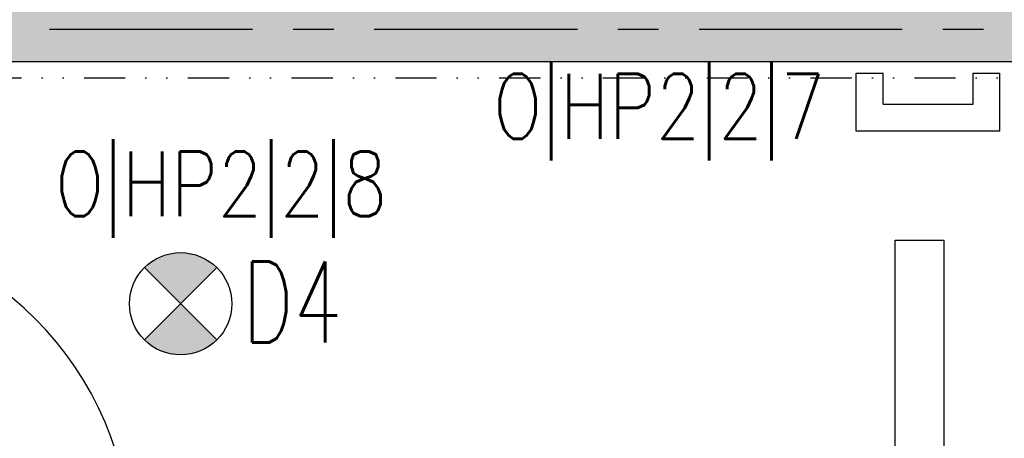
# Model space of a CAD drawing. Extents: x 41755 to 123924, y -112333 to 86187.
# Tile 378 of 582: x 107800 to 108103, y 36256 to 36385. Entities that reach past the tile are written whole.
import ezdxf
from ezdxf.enums import TextEntityAlignment as Align

# ---------------------------------------------------------------- set-up
doc = ezdxf.new("R2010")
doc.units = 0
doc.header["$LTSCALE"] = 50
doc.linetypes.add('CENTER', pattern=[2, 1.25, -0.25, 0.25, -0.25])
doc.linetypes.add('DIVIDE', pattern=[31.75, 12.7, -6.35, 0, -6.35, 0, -6.35])
doc.layers.get('0').update_dxf_attribs({"color": 101, "linetype": 'CONTINUOUS'})
for name, color, linetype in [('Drz---drzwi', 5, 'CONTINUOUS'), ('E-90', 6, 'CONTINUOUS'), ('E35', 6, 'CONTINUOUS'), ('Os-osie glowne', 1, 'CENTER'), ('Sc-beton', 7, 'CONTINUOUS'), ('Sc-beton-hatch', 86, 'CONTINUOUS'), ('Suf-widok', 8, 'CONTINUOUS')]:
    doc.layers.add(name, color=color, linetype=linetype)
doc.styles.add('ROMANS', font='romans', dxfattribs={"width": 0.85})

# ---------------------------------------------------------------- blocks, each defined once
blk = doc.blocks.new('_FKJHKH')
at = {"ltscale": 7}
for p, q in [((5, 8), (5.000000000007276, 108)), ((6.799999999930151, 8), (6.799999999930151, 107.9837986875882))]:
    blk.add_line(p, q, dxfattribs=at)
at = {"ltscale": 25}
for p, q in [((55.00000000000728, 19.69999999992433), (55.00000000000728, -28.89999999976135)), ((5, 8), (0, 8)), ((0, 8), (5, 8)), ((0, 0), (0, 8)), ((105.0000000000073, 8), (5, 8)), ((5, 8), (5, 0)), ((105.0000000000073, 8), (105.0000000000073, 0)), ((110.0000000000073, 8), (105.0000000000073, 8)), ((110.0000000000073, 0), (110.0000000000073, 8)), ((5, 0), (0, 0)), ((5, 0), (0, 0)), ((105.0000000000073, 0), (110.0000000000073, 0)), ((105.0000000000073, 0), (110.0000000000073, 0))]:
    blk.add_line(p, q, dxfattribs=at)
blk.add_arc((5, 8), 100, 0, 90)

msp = doc.modelspace()

# ---------------------------------------------------------------- hatches: boundary and pattern name
at = {"layer": 'E35'}
h = msp.add_hatch(color=256, dxfattribs=at)
edge = h.paths.add_edge_path()
edge.add_line((107849.341002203, 36297.35851348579), (107838.2040703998, 36308.49544528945))
edge.add_ellipse((107849.3410022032, 36297.35851348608), major_axis=(11.1369318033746, -11.13693180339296), ratio=1, start_angle=90.00000000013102, end_angle=180.0000000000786, ccw=False)
edge.add_line((107860.4779340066, 36308.49544528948), (107849.341002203, 36297.35851348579))
edge = h.paths.add_edge_path()
edge.add_line((107838.2040703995, 36286.2215816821), (107849.341002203, 36297.35851348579))
edge.add_line((107849.341002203, 36297.35851348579), (107860.4779340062, 36286.22158168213))
edge.add_ellipse((107849.3410022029, 36297.35851348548), major_axis=(11.13693180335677, -11.13693180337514), ratio=1, start_angle=-89.99999999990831, end_angle=1.1789325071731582e-10, ccw=False)
at = {"layer": 'Sc-beton-hatch'}
h = msp.add_hatch(dxfattribs=at)
h.set_pattern_fill('ANSI33', color=256, angle=-1.272221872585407e-14, style=0)
h.set_pattern_definition([(44.99999999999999, (48983.41854682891, 565.4779691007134), (-4.490128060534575, 4.490128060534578), []), (44.99999999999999, (48987.90867682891, 565.4779691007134), (-4.490128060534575, 4.490128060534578), [3.175, -1.5875])])
h.paths.add_polyline_path([(106300.966002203, 35641.94990531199), (106300.966002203, 35621.94990531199), (106700.966002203, 35621.94990531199), (106700.966002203, 35579.94990531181), (106720.966002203, 35579.94990531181), (106720.966002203, 35621.94990531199), (107382.966002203, 35621.94990531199), (107382.966002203, 35641.94990531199), (107350.966002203, 35641.94990531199), (107350.966002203, 35646.94990531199), (107332.966002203, 35646.94990531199), (107332.966002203, 35641.94990531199)])
h.paths.add_polyline_path([(106700.966002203, 35383.94990531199), (106720.966002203, 35383.94990531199), (106720.966002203, 35449.94990530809), (106700.966002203, 35449.94990530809)])
h.paths.add_polyline_path([(106820.966002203, 35401.94990531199), (106800.966002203, 35401.94990531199), (106800.9660022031, 35203.94990531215), (106820.9660022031, 35203.94990531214)])
h.paths.add_polyline_path([(106820.966002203, 35103.94990531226), (106800.9660022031, 35103.94990531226), (106800.966002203, 34851.94990531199), (106870.9660022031, 34851.94990531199), (106870.9660022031, 34871.94990531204), (106820.966002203, 34871.94990531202)])
h.paths.add_polyline_path([(107326.966002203, 34851.94990531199), (107326.966002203, 34871.94990531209), (106990.966002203, 34871.94990531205), (106990.966002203, 34851.94990531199)])
h.paths.add_polyline_path([(107446.966002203, 34871.94990531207), (107446.966002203, 34851.94990531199), (107594.966002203, 34851.94990531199), (107594.966002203, 34871.94990531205)])
h.paths.add_polyline_path([(108050.966002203, 34851.949905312), (108050.966002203, 34871.94990531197), (107714.966002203, 34871.94990531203), (107714.966002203, 34851.94990531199)])
h.paths.add_polyline_path([(108220.966002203, 34871.94990531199), (108170.966002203, 34871.94990531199), (108170.966002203, 34851.94990531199), (108240.966002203, 34851.94990531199), (108240.966002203, 35106.44990531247), (108240.966002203, 35401.94990531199), (108220.966002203, 35401.949905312), (108220.966002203, 35106.44990531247)])
h.paths.add_polyline_path([(107590.966002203, 35401.94990531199), (107570.966002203, 35401.94990531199), (107570.966002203, 35213.94990531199), (107590.966002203, 35213.94990531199)])
h.paths.add_polyline_path([(108320.966002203, 35621.94990531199), (108320.966002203, 35584.94990530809), (108340.966002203, 35584.94990530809), (108340.966002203, 35641.949905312), (107590.966002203, 35641.94990531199), (107590.966002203, 35646.94990531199), (107570.966002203, 35646.94990531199), (107570.966002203, 35641.94990531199), (107537.966002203, 35641.94990531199), (107537.966002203, 35621.94990531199)])
h.paths.add_polyline_path([(107590.966002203, 35956.94990531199), (107570.966002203, 35956.94990531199), (107570.966002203, 35766.94990531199), (107590.966002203, 35766.94990531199)])
h.paths.add_polyline_path([(106800.966002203, 35791.94990531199), (106820.966002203, 35791.94990531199), (106820.966002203, 35834.94990531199), (106800.966002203, 35834.94990531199)])
h.paths.add_polyline_path([(106820.966002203, 36078.94990531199), (106800.966002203, 36078.949905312), (106800.966002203, 35934.94990531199), (106820.966002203, 35934.94990531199)])
h.paths.add_polyline_path([(106800.966002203, 36178.94990531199), (106820.966002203, 36178.94990531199), (106820.966002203, 36221.94990531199), (106800.966002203, 36221.94990531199)])
h.paths.add_polyline_path([(106700.966002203, 36391.94990531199), (106700.966002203, 36371.94990531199), (107332.966002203, 36371.94990531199), (107332.966002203, 36391.94990531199)])
h.paths.add_polyline_path([(108340.966002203, 36371.94990531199), (108340.966002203, 36391.949905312), (107590.966002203, 36391.949905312), (107590.966002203, 36396.94990531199), (107570.966002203, 36396.94990531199), (107570.966002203, 36366.94990531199), (107590.966002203, 36366.94990531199), (107590.966002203, 36371.949905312)])
h.paths.add_polyline_path([(107590.966002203, 36246.94990531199), (107570.966002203, 36246.94990531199), (107570.966002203, 36056.94990531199), (107590.966002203, 36056.949905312)])
h.paths.add_polyline_path([(108242.966002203, 35934.94990531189), (108262.966002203, 35934.94990531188), (108262.966002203, 36078.94990531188), (108242.966002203, 36078.94990531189)])
h.paths.add_polyline_path([(108262.966002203, 35791.949905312), (108262.966002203, 35834.94990531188), (108242.966002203, 35834.94990531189), (108242.966002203, 35791.94990531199)])
h.paths.add_polyline_path([(108262.966002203, 36221.94990531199), (108242.966002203, 36221.94990531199), (108242.966002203, 36178.94990531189), (108262.966002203, 36178.94990531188)])
h.paths.add_polyline_path([(108740.9660022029, 35621.94990531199), (108740.9660022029, 35641.94990531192), (108342.966002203, 35641.94990531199), (108342.966002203, 35584.94990530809), (108362.966002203, 35584.94990530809), (108362.966002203, 35621.94990531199)])
h.paths.add_polyline_path([(108342.966002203, 35383.94990531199), (108362.966002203, 35383.94990531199), (108362.966002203, 35449.94990531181), (108342.966002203, 35449.94990531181)])
h.paths.add_polyline_path([(108340.966002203, 35449.94990531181), (108320.966002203, 35449.94990531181), (108320.966002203, 35383.94990531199), (108340.966002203, 35383.94990531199)])
h.paths.add_polyline_path([(107570.966002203, 36516.94990531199), (107590.966002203, 36516.94990531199), (107590.966002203, 36706.94990531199), (107570.966002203, 36706.949905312)])
h.paths.add_polyline_path([(107590.966002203, 36996.94990531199), (107570.966002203, 36996.94990531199), (107570.966002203, 36806.94990531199), (107590.966002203, 36806.94990531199)])
h.paths.add_polyline_path([(108340.966002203, 37121.94990531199), (108340.966002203, 37141.949905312), (107590.966002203, 37141.949905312), (107590.966002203, 37146.94990531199), (107570.966002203, 37146.94990531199), (107570.966002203, 37116.94990531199), (107590.966002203, 37116.94990531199), (107590.966002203, 37121.949905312)])
h.paths.add_polyline_path([(107570.966002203, 37266.94990531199), (107590.966002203, 37266.94990531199), (107590.966002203, 37456.94990531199), (107570.966002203, 37456.94990531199)])
h.paths.add_polyline_path([(107590.966002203, 37746.94990531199), (107570.966002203, 37746.94990531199), (107570.966002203, 37556.94990531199), (107590.966002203, 37556.94990531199)])
h.paths.add_polyline_path([(106700.966002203, 37141.94990531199), (106700.966002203, 37121.94990531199), (107332.966002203, 37121.94990531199), (107332.966002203, 37141.94990531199)])
h.paths.add_polyline_path([(108242.966002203, 36584.94990531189), (108242.966002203, 36541.94990531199), (108262.966002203, 36541.94990531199), (108262.966002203, 36584.94990531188)])
h.paths.add_polyline_path([(108242.966002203, 36684.94990531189), (108262.966002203, 36684.94990531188), (108262.966002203, 36828.94990531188), (108242.966002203, 36828.94990531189)])
h.paths.add_polyline_path([(108262.966002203, 36971.94990531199), (108242.966002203, 36971.94990531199), (108242.966002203, 36928.94990531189), (108262.966002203, 36928.94990531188)])
h.paths.add_polyline_path([(106820.966002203, 36541.94990531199), (106820.966002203, 36584.94990531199), (106800.966002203, 36584.94990531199), (106800.966002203, 36541.94990531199)])
h.paths.add_polyline_path([(106820.966002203, 36828.94990531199), (106800.966002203, 36828.94990531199), (106800.966002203, 36684.94990531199), (106820.966002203, 36684.94990531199)])
h.paths.add_polyline_path([(106820.966002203, 36971.94990531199), (106800.966002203, 36971.94990531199), (106800.966002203, 36928.94990531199), (106820.966002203, 36928.94990531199)])
h.paths.add_polyline_path([(106820.966002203, 37334.94990531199), (106800.966002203, 37334.94990531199), (106800.966002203, 37291.94990531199), (106820.966002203, 37291.94990531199)])
h.paths.add_polyline_path([(106820.966002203, 37578.94990531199), (106800.966002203, 37578.94990531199), (106800.966002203, 37434.94990531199), (106820.966002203, 37434.94990531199)])
h.paths.add_polyline_path([(106820.966002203, 37721.94990531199), (106800.966002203, 37721.94990531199), (106800.966002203, 37678.94990531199), (106820.966002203, 37678.94990531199)])
h.paths.add_polyline_path([(106700.966002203, 37891.94990531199), (106700.966002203, 37871.94990531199), (107332.966002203, 37871.94990531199), (107332.966002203, 37891.94990531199)])
h.paths.add_polyline_path([(106800.966002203, 38041.94990531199), (106820.966002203, 38041.94990531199), (106820.966002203, 38084.94990531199), (106800.966002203, 38084.94990531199)])
h.paths.add_polyline_path([(106800.966002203, 38184.94990531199), (106820.966002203, 38184.94990531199), (106820.966002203, 38328.94990531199), (106800.966002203, 38328.94990531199)])
h.paths.add_polyline_path([(106820.966002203, 38471.94990531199), (106800.966002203, 38471.94990531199), (106800.966002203, 38428.94990531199), (106820.966002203, 38428.94990531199)])
h.paths.add_polyline_path([(107590.966002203, 38206.94990531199), (107570.966002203, 38206.94990531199), (107570.966002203, 38016.94990531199), (107590.966002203, 38016.94990531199)])
h.paths.add_polyline_path([(107590.966002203, 37871.94990531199), (108340.966002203, 37871.949905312), (108340.966002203, 37891.94990531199), (107590.966002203, 37891.94990531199), (107590.966002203, 37896.94990531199), (107570.966002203, 37896.94990531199), (107570.966002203, 37866.94990531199), (107590.966002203, 37866.94990531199)])
h.paths.add_polyline_path([(107590.966002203, 38496.94990531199), (107570.966002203, 38496.94990531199), (107570.966002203, 38306.94990531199), (107590.966002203, 38306.94990531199)])
h.paths.add_polyline_path([(107590.966002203, 38641.949905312), (107590.966002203, 38646.94990531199), (107570.966002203, 38646.94990531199), (107570.966002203, 38616.94990531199), (107590.966002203, 38616.94990531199), (107590.966002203, 38621.949905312), (108340.966002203, 38621.94990531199), (108340.966002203, 38641.949905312)])
h.paths.add_polyline_path([(106700.966002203, 38641.94990531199), (106700.966002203, 38621.94990531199), (107332.966002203, 38621.94990531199), (107332.966002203, 38641.94990531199)])
h.paths.add_polyline_path([(106820.966002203, 38834.94990531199), (106800.966002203, 38834.94990531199), (106800.966002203, 38791.94990531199), (106820.966002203, 38791.94990531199)])
h.paths.add_polyline_path([(106800.966002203, 38934.94990531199), (106820.966002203, 38934.94990531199), (106820.966002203, 39078.94990531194), (106800.966002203, 39078.94990531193)])
h.paths.add_polyline_path([(106820.966002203, 39221.94990531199), (106800.966002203, 39221.94990531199), (106800.966002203, 39178.94990531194), (106820.966002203, 39178.94990531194)])
h.paths.add_polyline_path([(107590.966002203, 39246.94990531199), (107570.966002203, 39246.94990531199), (107570.966002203, 39056.94990531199), (107590.966002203, 39056.94990531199)])
h.paths.add_polyline_path([(107570.966002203, 38766.94990531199), (107590.966002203, 38766.94990531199), (107590.966002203, 38956.94990531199), (107570.966002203, 38956.94990531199)])
h.paths.add_polyline_path([(108242.966002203, 39221.94990531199), (108242.966002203, 39178.94990531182), (108262.966002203, 39178.94990531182), (108262.966002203, 39221.94990531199)])
h.paths.add_polyline_path([(108262.966002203, 39078.94990531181), (108242.966002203, 39078.94990531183), (108242.966002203, 38934.94990531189), (108262.966002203, 38934.94990531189)])
h.paths.add_polyline_path([(108262.966002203, 38834.94990531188), (108242.966002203, 38834.94990531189), (108242.966002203, 38791.94990531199), (108262.966002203, 38791.94990531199)])
h.paths.add_polyline_path([(108242.966002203, 38428.94990531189), (108262.966002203, 38428.94990531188), (108262.966002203, 38471.94990531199), (108242.966002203, 38471.94990531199)])
h.paths.add_polyline_path([(108242.966002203, 38184.94990531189), (108262.966002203, 38184.94990531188), (108262.966002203, 38328.94990531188), (108242.966002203, 38328.94990531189)])
h.paths.add_polyline_path([(108262.966002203, 38084.94990531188), (108242.966002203, 38084.94990531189), (108242.966002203, 38041.94990531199), (108262.966002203, 38041.94990531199)])
h.paths.add_polyline_path([(108242.966002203, 37678.94990531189), (108262.966002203, 37678.94990531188), (108262.966002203, 37721.94990531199), (108242.966002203, 37721.94990531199)])
h.paths.add_polyline_path([(108242.966002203, 37434.94990531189), (108262.966002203, 37434.94990531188), (108262.966002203, 37578.94990531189), (108242.966002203, 37578.94990531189)])
h.paths.add_polyline_path([(108242.966002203, 37291.94990531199), (108262.966002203, 37291.94990531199), (108262.966002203, 37334.94990531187), (108242.966002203, 37334.94990531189)])

# ---------------------------------------------------------------- linework, layer by layer
at = {"layer": 'E35'}
for p, q in [((108057.2863857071, 36350.52083185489), (108057.2863857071, 36368.42074530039)), ((108057.2863857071, 36368.42074530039), (108065.561027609, 36368.42074530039)), ((108065.561027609, 36358.79547375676), (108065.561027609, 36368.42074530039)), ((108093.2593434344, 36358.79547375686), (108093.2593434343, 36368.42074530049)), ((108093.2593434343, 36368.42074530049), (108101.5339853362, 36368.42074530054)), ((108101.5339853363, 36350.52083185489), (108101.5339853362, 36368.42074530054)), ((108065.561027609, 36358.79547375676), (108093.2593434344, 36358.79547375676)), ((108101.5339853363, 36350.52083185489), (108057.2863857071, 36350.52083185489)), ((107860.4779340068, 36308.49544528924), (107838.2040703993, 36286.22158168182)), ((107860.4779340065, 36286.22158168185), (107838.2040703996, 36308.49544528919))]:
    msp.add_line(p, q, dxfattribs=at)
msp.add_lwpolyline([(108069.2911869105, 36070.94990531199), (108069.2911869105, 36316.94990531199), (108084.2911869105, 36316.94990531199), (108084.2911869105, 36070.94990531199)], close=True, dxfattribs=at)
msp.add_circle((107849.341002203, 36297.35851348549), 15.74999999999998, dxfattribs=at)
at = {"layer": 'Os-osie glowne'}
msp.add_lwpolyline([(99508.96600221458, 36381.94990531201), (111775.9660027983, 36381.94990531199)], dxfattribs=at)
at = {"layer": 'Sc-beton'}
msp.add_lwpolyline([(107590.966002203, 36371.94990531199), (108340.966002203, 36371.94990531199)], dxfattribs=at)
at = {"layer": 'Suf-widok', "linetype": 'DIVIDE', "ltscale": 0.02}
msp.add_lwpolyline([(107723.966002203, 36246.949905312), (107595.966002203, 36246.949905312), (107595.966002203, 36366.94990531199), (108317.966002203, 36366.94990531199), (108317.966002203, 36226.94990531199), (108237.966002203, 36226.94990531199), (108237.966002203, 36020.94990531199), (107920.966002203, 36020.94990531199), (107920.966002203, 36226.94990531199), (107723.966002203, 36226.949905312)], close=True, dxfattribs=at)

# ---------------------------------------------------------------- block references
at = {"layer": 'Drz---drzwi'}
msp.add_blockref('_FKJHKH', (107728.966002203, 36213.949905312), dxfattribs=at)

# ---------------------------------------------------------------- texts
at = {"layer": 'E-90', "style": 'ROMANS', "width": 0.8}
for s, p in [('O|HP2|2|7', (107996.6408119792, 36356.75988636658)), ('O|HP2|2|8', (107861.8039153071, 36332.86980494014))]:
    msp.add_text(s, height=20, rotation=3.335040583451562e-09, dxfattribs=at).set_placement(p, align=Align.MIDDLE)
at = {"layer": 'E35', "style": 'ROMANS', "width": 0.7}
msp.add_text('D4', height=25, dxfattribs=at).set_placement((107883.7042331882, 36297.92612856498), align=Align.MIDDLE)

doc.saveas('drawing.dxf')
